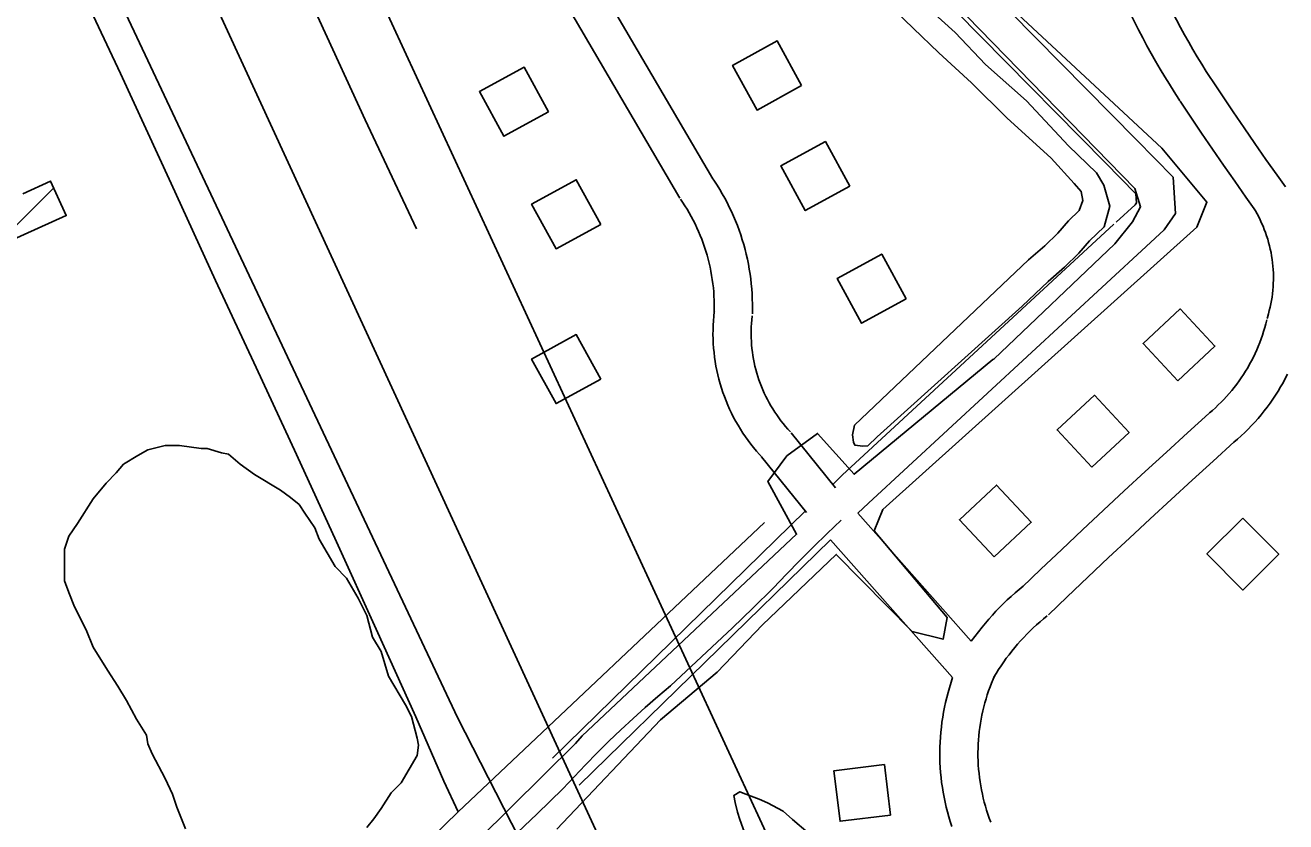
# Model space of a CAD drawing. Extents: x 3568792 to 3606828, y 529143 to 554785.
# Drawn here: x 3583744 to 3584735, y 536686 to 537312 of the extents above; entities that cross this region are included whole.
import ezdxf

# ---------------------------------------------------------------- set-up
doc = ezdxf.new("R2010")
doc.units = 0
for name, color, linetype in [('V-BLDG-OTLN', 7, 'Continuous'), ('V-LEVE-TOET', 7, 'Continuous'), ('V-ROAD-CNTR', 7, 'Continuous'), ('V-SITE-VEGE', 7, 'Continuous'), ('V-TOPO-SHOR', 7, 'Continuous'), ('V-UTIL-LINE', 7, 'Continuous')]:
    doc.layers.add(name, color=color, linetype=linetype)

msp = doc.modelspace()

# ---------------------------------------------------------------- linework, layer by layer
at = {"layer": 'V-BLDG-OTLN'}
msp.add_line((3583718.28, 537136.01), (3583766.03, 537183.75), dxfattribs=at)
for points in [[(3584354.25, 537264.11), (3584335.02, 537299.19), (3584299.94, 537279.96), (3584319.17, 537244.89)], [(3584155.13, 537243.57), (3584135.91, 537278.64), (3584100.83, 537259.42), (3584120.06, 537224.34)], [(3584392.17, 537185.1), (3584372.95, 537220.17), (3584337.87, 537200.95), (3584357.1, 537165.87)], [(3584196.22, 537155.07), (3584176.99, 537190.15), (3584141.92, 537170.92), (3584161.14, 537135.85)], [(3584436.42, 537096.6), (3584417.19, 537131.68), (3584382.12, 537112.45), (3584401.35, 537077.38)], [(3584650.05, 537032.13), (3584679.31, 537059.41), (3584652.04, 537088.67), (3584622.78, 537061.39)], [(3584196.22, 537033.39), (3584176.99, 537068.47), (3584141.92, 537049.24), (3584161.14, 537014.17)], [(3584582.45, 536964.24), (3584611.71, 536991.51), (3584584.44, 537020.77), (3584555.18, 536993.5)], [(3584505.54, 536893.65), (3584534.8, 536920.93), (3584507.53, 536950.19), (3584478.27, 536922.91)], [(3584701.27, 536924.26), (3584672.92, 536896.04), (3584701.15, 536867.7), (3584729.49, 536895.92)], [(3584424.24, 536690.77), (3584419.38, 536730.47), (3584379.68, 536725.62), (3584384.53, 536685.92)]]:
    msp.add_lwpolyline(points, close=True, dxfattribs=at)
msp.add_lwpolyline([(3583741.8, 537179.17), (3583763.64, 537189.03), (3583775.85, 537161.98), (3583709.5, 537132.04)], dxfattribs=at)
at = {"layer": 'V-LEVE-TOET'}
for points in [[(3583694.87, 538424.47), (3584390.01, 537423.72), (3584436.89, 537370.96), (3584436.87, 537370.91), (3584453.76, 537350.23), (3584616.18, 537183.18), (3584620.76, 537168.82), (3584614.49, 537156.92), (3584600.61, 537139.64), (3584505.32, 537049.23), (3584504.58, 537048.87), (3584395.53, 536958.61), (3584366.73, 536990.75), (3584342.73, 536973.03)], [(3584161.83, 536679.86), (3584243.26, 536765.62), (3584287.86, 536803.26), (3584323.44, 536840.45), (3584381.49, 536895.61), (3584441.06, 536835.04), (3584465.44, 536829.06), (3584468.76, 536846.18), (3584411.37, 536914.2), (3584418.1, 536931.02), (3584664.94, 537152.93), (3584672.96, 537172.43), (3584637.5, 537214.85), (3584468.1, 537372.52), (3584416.23, 537439.99), (3584251, 537671.1), (3584250.31, 537671.12), (3584165.36, 537787.78), (3584058.24, 537943.28), (3583946.04, 538106.26), (3583862.95, 538222.01)], [(3584342.73, 536973.03), (3584327.56, 536953.03), (3584350.26, 536911.49), (3584181.64, 536753.19), (3584176.33, 536747.08), (3584049.52, 536621.6), (3583900.5, 536478.89), (3583893.46, 536474.08), (3583700.09, 536286.4), (3583680.03, 536304.06), (3583638.53, 536326.04), (3583631.06, 536312.03), (3583628.47, 536289.31), (3583646.06, 536255.8), (3583644.01, 536247.11), (3583538.99, 536140.82), (3583345.44, 535951.04), (3583217.01, 535833.32), (3583109.07, 535734.49), (3582973.59, 535622.16), (3582951.1, 535608.51), (3582927.13, 535620.19)]]:
    msp.add_lwpolyline(points, dxfattribs=at)
at = {"layer": 'V-ROAD-CNTR'}
for points in [[(3583641.16, 538548.78), (3583940.32, 538110.66), (3584406.92, 537436.17), (3584419.28, 537422.57), (3584617.59, 537221.45)], [(3583609.62, 538541.76), (3583915.6, 538093.67), (3584383.38, 537417.47), (3584397.49, 537401.94), (3584592.89, 537203.76)], [(3584284.39, 537190.83), (3584041.99, 537604.21), (3583820.62, 538008.05)], [(3584258.51, 537175.65), (3584015.89, 537589.41), (3583794.16, 537993.9)], [(3584612.3, 537401.5), (3584614.48, 537395.1), (3584616.7, 537388.81), (3584619, 537382.55), (3584621.37, 537376.32), (3584623.81, 537370.11), (3584626.32, 537363.93), (3584628.91, 537357.78), (3584631.56, 537351.67), (3584634.29, 537345.58), (3584637.09, 537339.53), (3584639.96, 537333.51), (3584642.9, 537327.52), (3584645.91, 537321.57), (3584648.99, 537315.66), (3584652.14, 537309.78), (3584655.36, 537303.93), (3584658.64, 537298.13), (3584661.99, 537292.37), (3584665.41, 537286.64), (3584668.9, 537280.95), (3584672.45, 537275.31), (3584676.09, 537269.68), (3584676.84, 537268.54)], [(3584583.9, 537391.83), (3584586.14, 537385.27), (3584588.47, 537378.65), (3584590.89, 537372.06), (3584593.38, 537365.5), (3584595.95, 537358.97), (3584598.6, 537352.46), (3584601.32, 537345.99), (3584604.12, 537339.55), (3584606.99, 537333.15), (3584609.94, 537326.78), (3584612.96, 537320.44), (3584616.05, 537314.14), (3584619.22, 537307.88), (3584622.46, 537301.65), (3584625.78, 537295.46), (3584629.16, 537289.31), (3584632.62, 537283.2), (3584636.15, 537277.13), (3584639.75, 537271.11), (3584643.42, 537265.12), (3584647.16, 537259.18), (3584650.95, 537253.31), (3584651.76, 537252.08)], [(3584676.78, 537268.63), (3584685.19, 537256.02), (3584693.64, 537243.48), (3584702.16, 537231), (3584710.75, 537218.55), (3584719.4, 537206.15), (3584728.11, 537193.8), (3584734.68, 537184.58)], [(3584651.82, 537251.98), (3584660.27, 537239.31), (3584668.81, 537226.64), (3584677.42, 537214.02), (3584686.1, 537201.45), (3584694.84, 537188.92), (3584703.64, 537176.44), (3584710.25, 537167.18)], [(3584617.59, 537221.45), (3584646.38, 537192.25), (3584648.18, 537163.7), (3584639.43, 537150.78), (3584625.18, 537137.64)], [(3584592.89, 537203.76), (3584617.15, 537179.17), (3584617.6, 537172.04), (3584616.54, 537170.48), (3584601.63, 537156.73)], [(3584315.47, 537084.73), (3584315.55, 537088.51), (3584315.54, 537092.45), (3584315.45, 537096.4), (3584315.27, 537100.34), (3584315, 537104.28), (3584314.64, 537108.21), (3584314.2, 537112.13), (3584313.67, 537116.04), (3584313.06, 537119.94), (3584312.36, 537123.82), (3584311.57, 537127.69), (3584310.7, 537131.54), (3584309.74, 537135.37), (3584308.7, 537139.17), (3584307.57, 537142.95), (3584306.36, 537146.71), (3584305.07, 537150.44), (3584303.69, 537154.14), (3584302.24, 537157.81), (3584300.7, 537161.44), (3584299.08, 537165.04), (3584297.38, 537168.61), (3584295.61, 537172.13), (3584293.76, 537175.61), (3584291.83, 537179.06), (3584289.82, 537182.46), (3584287.74, 537185.81), (3584285.6, 537189.11), (3584283.85, 537191.68)], [(3584285.48, 537085.34), (3584285.55, 537088.79), (3584285.54, 537092.07), (3584285.47, 537095.35), (3584285.32, 537098.63), (3584285.09, 537101.9), (3584284.8, 537105.17), (3584284.43, 537108.44), (3584283.99, 537111.69), (3584283.48, 537114.93), (3584282.89, 537118.16), (3584282.24, 537121.38), (3584281.51, 537124.58), (3584280.72, 537127.76), (3584279.85, 537130.93), (3584278.91, 537134.08), (3584277.91, 537137.2), (3584276.83, 537140.3), (3584275.69, 537143.38), (3584274.48, 537146.43), (3584273.2, 537149.45), (3584271.85, 537152.45), (3584270.44, 537155.41), (3584268.96, 537158.34), (3584267.42, 537161.24), (3584265.82, 537164.1), (3584264.15, 537166.93), (3584262.42, 537169.72), (3584260.62, 537172.48), (3584259.04, 537174.8)], [(3584709.59, 537168.17), (3584711.08, 537165.68), (3584712.41, 537163.33), (3584713.68, 537160.93), (3584714.89, 537158.51), (3584716.03, 537156.06), (3584717.11, 537153.57), (3584718.13, 537151.07), (3584719.08, 537148.53), (3584719.96, 537145.97), (3584720.78, 537143.39), (3584721.53, 537140.79), (3584722.22, 537138.17), (3584722.83, 537135.54), (3584723.38, 537132.88), (3584723.86, 537130.22), (3584724.27, 537127.54), (3584724.61, 537124.86), (3584724.88, 537122.16), (3584725.08, 537119.46), (3584725.21, 537116.76), (3584725.27, 537114.05), (3584725.26, 537111.35), (3584725.18, 537108.64), (3584725.04, 537105.94), (3584724.82, 537103.24), (3584724.53, 537100.55), (3584724.17, 537097.86), (3584723.75, 537095.19), (3584723.25, 537092.53), (3584722.69, 537089.88), (3584722.05, 537087.25), (3584721.35, 537084.63), (3584720.57, 537081.98), (3584720.29, 537081.08)], [(3584599.88, 537155.12), (3584386.05, 536957.83), (3584378.65, 536950.61)], [(3584625.18, 537137.64), (3584406.7, 536936.07), (3584398.56, 536928.12)], [(3584323.37, 536971.67), (3584321.08, 536974.15), (3584318.72, 536976.83), (3584316.44, 536979.57), (3584314.22, 536982.38), (3584312.08, 536985.23), (3584310, 536988.13), (3584308, 536991.09), (3584306.08, 536994.09), (3584304.23, 536997.15), (3584302.45, 537000.25), (3584300.76, 537003.39), (3584299.14, 537006.57), (3584297.61, 537009.8), (3584296.16, 537013.06), (3584294.79, 537016.35), (3584293.5, 537019.68), (3584292.29, 537023.04), (3584291.17, 537026.43), (3584290.14, 537029.85), (3584289.19, 537033.29), (3584288.32, 537036.75), (3584287.55, 537040.24), (3584286.86, 537043.74), (3584286.26, 537047.26), (3584285.75, 537050.79), (3584285.33, 537054.34), (3584284.99, 537057.89), (3584284.75, 537061.45), (3584284.59, 537065.02), (3584284.52, 537068.59), (3584284.55, 537072.16), (3584284.66, 537075.73), (3584284.86, 537079.29), (3584285.15, 537082.85), (3584285.52, 537086.32), (3584285.59, 537086.85)], [(3584345.42, 536992), (3584343.39, 536994.21), (3584341.53, 536996.33), (3584339.72, 536998.5), (3584337.97, 537000.7), (3584336.28, 537002.96), (3584334.64, 537005.25), (3584333.06, 537007.59), (3584331.54, 537009.96), (3584330.08, 537012.37), (3584328.68, 537014.82), (3584327.34, 537017.3), (3584326.07, 537019.81), (3584324.86, 537022.35), (3584323.71, 537024.93), (3584322.63, 537027.53), (3584321.61, 537030.16), (3584320.66, 537032.81), (3584319.77, 537035.49), (3584318.96, 537038.19), (3584318.21, 537040.9), (3584317.53, 537043.64), (3584316.91, 537046.39), (3584316.37, 537049.16), (3584315.9, 537051.93), (3584315.49, 537054.72), (3584315.16, 537057.52), (3584314.9, 537060.33), (3584314.7, 537063.14), (3584314.58, 537065.95), (3584314.53, 537068.77), (3584314.54, 537071.59), (3584314.63, 537074.41), (3584314.79, 537077.22), (3584315.02, 537080.03), (3584315.33, 537082.91), (3584315.37, 537083.21)], [(3584720.02, 537080.15), (3584719.24, 537076.95), (3584718.43, 537073.94), (3584717.55, 537070.94), (3584716.6, 537067.97), (3584715.58, 537065.02), (3584714.49, 537062.1), (3584713.34, 537059.2), (3584712.12, 537056.33), (3584710.83, 537053.48), (3584709.48, 537050.67), (3584708.06, 537047.89), (3584706.58, 537045.14), (3584705.04, 537042.43), (3584703.44, 537039.75), (3584701.77, 537037.12), (3584700.04, 537034.52), (3584698.26, 537031.96), (3584696.41, 537029.44), (3584694.51, 537026.97), (3584692.55, 537024.54), (3584690.54, 537022.16), (3584688.47, 537019.82), (3584686.35, 537017.53), (3584684.17, 537015.3), (3584681.95, 537013.11), (3584679.67, 537010.97), (3584677.35, 537008.89), (3584674.91, 537006.81), (3584674.81, 537006.73)], [(3584736.37, 537037.37), (3584734.64, 537033.97), (3584732.83, 537030.61), (3584730.95, 537027.3), (3584728.99, 537024.03), (3584726.95, 537020.8), (3584724.84, 537017.63), (3584722.66, 537014.5), (3584720.4, 537011.43), (3584718.08, 537008.4), (3584715.69, 537005.44), (3584713.23, 537002.53), (3584710.7, 536999.67), (3584708.1, 536996.87), (3584705.45, 536994.14), (3584702.73, 536991.47), (3584699.95, 536988.86), (3584697.11, 536986.32), (3584694.27, 536983.89), (3584694.04, 536983.7)], [(3584674.37, 537006.34), (3584657.71, 536991.29), (3584641.09, 536976.15), (3584624.52, 536960.96), (3584608, 536945.71), (3584591.54, 536930.4), (3584575.14, 536915.03), (3584558.78, 536899.6), (3584542.49, 536884.11), (3584527.58, 536869.85)], [(3584380.86, 536948.11), (3584380.86, 536948.11), (3584346.07, 536991.25)], [(3584694.49, 536984.09), (3584677.87, 536969.07), (3584661.32, 536954), (3584644.83, 536938.88), (3584628.39, 536923.7), (3584612.01, 536908.47), (3584595.68, 536893.17), (3584579.41, 536877.82), (3584563.19, 536862.4), (3584548.32, 536848.17)], [(3584357.94, 536928.74), (3584357.94, 536928.74), (3584322.72, 536972.42)], [(3584125.84, 536672.42), (3584146.22, 536691.86), (3584166.46, 536711.44), (3584175.3, 536720.99), (3584184.29, 536730.41), (3584193.42, 536739.69), (3584202.69, 536748.83), (3584212.09, 536757.83), (3584221.63, 536766.69), (3584231.3, 536775.4), (3584241.09, 536783.97), (3584251.02, 536792.38), (3584267.44, 536807.47), (3584283.73, 536822.7), (3584299.89, 536838.06), (3584315.92, 536853.55), (3584331.82, 536869.17), (3584342.27, 536880.12), (3584352.85, 536890.94), (3584363.55, 536901.64), (3584374.37, 536912.21), (3584385.32, 536922.65)], [(3584357.15, 536929.64), (3584158.37, 536735.68)], [(3584487.6, 536827.54), (3584398.56, 536928.12)], [(3584377.06, 536907.15), (3584179.32, 536714.21)], [(3584472.87, 536798.93), (3584377.06, 536907.15)], [(3584528.53, 536870.68), (3584525.39, 536868.15), (3584522.2, 536865.46), (3584519.05, 536862.7), (3584515.97, 536859.88), (3584512.95, 536856.99), (3584509.98, 536854.04), (3584507.08, 536851.04), (3584504.24, 536847.97), (3584501.47, 536844.84), (3584498.76, 536841.66), (3584496.11, 536838.42), (3584487.6, 536827.54)], [(3584547.37, 536847.34), (3584544.48, 536845.01), (3584541.76, 536842.71), (3584539.08, 536840.37), (3584536.46, 536837.96), (3584533.88, 536835.5), (3584531.36, 536832.99), (3584528.89, 536830.43), (3584526.47, 536827.82), (3584524.11, 536825.16), (3584521.8, 536822.45), (3584519.55, 536819.69), (3584517.35, 536816.88), (3584515.22, 536814.04), (3584513.14, 536811.14), (3584511.12, 536808.21), (3584509.17, 536805.23), (3584507.27, 536802.22), (3584505.41, 536799.12), (3584505.33, 536798.97)], [(3584472.34, 536681.92), (3584471.12, 536685.68), (3584469.98, 536689.46), (3584468.92, 536693.27), (3584467.95, 536697.1), (3584467.06, 536700.95), (3584466.26, 536704.82), (3584465.54, 536708.71), (3584464.91, 536712.62), (3584464.36, 536716.53), (3584463.91, 536720.46), (3584463.54, 536724.39), (3584463.25, 536728.34), (3584463.05, 536732.28), (3584462.94, 536736.24), (3584462.92, 536740.19), (3584462.99, 536744.14), (3584463.14, 536748.09), (3584463.38, 536752.04), (3584463.71, 536755.98), (3584464.12, 536759.91), (3584464.62, 536763.83), (3584465.21, 536767.74), (3584465.88, 536771.63), (3584466.64, 536775.52), (3584467.48, 536779.38), (3584468.41, 536783.22), (3584469.43, 536787.04), (3584472.87, 536798.93)], [(3584503.01, 536685.34), (3584501.85, 536688.42), (3584500.76, 536691.52), (3584499.74, 536694.65), (3584498.79, 536697.8), (3584497.91, 536700.97), (3584497.11, 536704.16), (3584496.37, 536707.37), (3584495.7, 536710.59), (3584495.1, 536713.82), (3584494.58, 536717.08), (3584494.12, 536720.34), (3584493.74, 536723.6), (3584493.43, 536726.88), (3584493.2, 536730.16), (3584493.03, 536733.45), (3584492.94, 536736.74), (3584492.92, 536740.03), (3584492.98, 536743.32), (3584493.1, 536746.6), (3584493.3, 536749.89), (3584493.58, 536753.17), (3584493.92, 536756.44), (3584494.34, 536759.7), (3584494.82, 536762.96), (3584495.38, 536766.2), (3584496.02, 536769.43), (3584496.72, 536772.64), (3584497.49, 536775.84), (3584498.34, 536779.03), (3584499.25, 536782.19), (3584500.24, 536785.33), (3584501.29, 536788.44), (3584502.41, 536791.54), (3584503.6, 536794.61), (3584504.86, 536797.65), (3584506.1, 536800.49)]]:
    msp.add_lwpolyline(points, dxfattribs=at)
at = {"layer": 'V-SITE-VEGE'}
for points in [[(3583869.58, 536680.04), (3583862.79, 536697.03), (3583859.39, 536707.22), (3583853.73, 536719.67), (3583843.54, 536738.92), (3583840.15, 536746.85), (3583839.02, 536753.64), (3583831.09, 536766.1), (3583823.17, 536780.82), (3583816.38, 536792.14), (3583808.45, 536804.6), (3583797.13, 536822.71), (3583791.47, 536836.3), (3583782.42, 536854.42), (3583777.89, 536865.74), (3583774.49, 536874.8), (3583774.5, 536899.71), (3583777.9, 536909.9), (3583784.69, 536920.09), (3583797.15, 536939.33), (3583807.34, 536951.79), (3583815.27, 536959.71), (3583820.93, 536966.5), (3583832.25, 536973.3), (3583840.18, 536977.82), (3583853.76, 536981.22), (3583865.08, 536981.22), (3583882.07, 536978.95), (3583886.6, 536978.95), (3583897.92, 536975.55), (3583903.58, 536974.42), (3583912.64, 536966.49), (3583923.96, 536958.57), (3583944.34, 536946.11), (3583952.26, 536940.45), (3583959.06, 536934.78), (3583963.59, 536927.99), (3583971.51, 536916.67), (3583974.9, 536907.61), (3583987.35, 536886.09), (3583996.41, 536877.04), (3584005.47, 536861.19), (3584012.26, 536847.6), (3584016.79, 536830.61), (3584023.58, 536819.29), (3584029.24, 536800.04), (3584042.82, 536777.39), (3584047.35, 536768.34), (3584051.88, 536751.35), (3584053.01, 536745.69), (3584051.87, 536737.76), (3584039.42, 536716.25), (3584031.49, 536708.33), (3584023.56, 536695.88), (3584017.9, 536687.95), (3584012.24, 536681.16)], [(3584310.31, 536674.15), (3584305.61, 536687.38), (3584303.74, 536693.05), (3584301.86, 536700.61), (3584300.93, 536706.27), (3584305.65, 536709.1), (3584310.37, 536707.2), (3584320.75, 536703.41), (3584327.36, 536700.56), (3584339.62, 536693.93), (3584347.17, 536687.31), (3584359.43, 536676.9)]]:
    msp.add_lwpolyline(points, dxfattribs=at)
at = {"layer": 'V-TOPO-SHOR'}
for points in [[(3584051.35, 537151.66), (3584011.09, 537237.23), (3583975.11, 537315.37), (3583936.25, 537396.49), (3583887.98, 537501.83), (3583846.82, 537592.81), (3583809.44, 537674.41), (3583768.6, 537755.08), (3583740.22, 537817.88), (3583701.43, 537903.91), (3583670.75, 537975.58), (3583630.37, 538054.28), (3583597.67, 538123.04), (3583560.71, 538200.71), (3583534.09, 538251.7), (3583507.06, 538307.11), (3583486.14, 538347.21), (3583470.09, 538384.77), (3583452.18, 538428.26), (3583441.34, 538454.45)], [(3583893.37, 537110.93), (3583858.35, 537187.08), (3583818.59, 537273.63), (3583771.23, 537374.53), (3583726.27, 537472.94), (3583678.4, 537572.86), (3583632.98, 537672.75), (3583585.14, 537774.64), (3583539.13, 537868.65), (3583495.6, 537964.09), (3583450.05, 538056.13), (3583420.62, 538115.02), (3583374.23, 538186.46), (3583361.41, 538212.2), (3583348.6, 538238.42), (3583334.29, 538262.21), (3583289.22, 538311.24)], [(3584527.64, 537090.81), (3584548.05, 537110.15), (3584560.87, 537121.39), (3584572.36, 537132.49), (3584580.76, 537142.16), (3584592.17, 537153.19), (3584596.71, 537169.29), (3584591.96, 537185.76), (3584586.05, 537195.66), (3584564.19, 537216.74), (3584530.99, 537252.21), (3584498.93, 537280.59), (3584474.92, 537305.81), (3584437.23, 537340.07)], [(3584511.91, 537107.41), (3584532.64, 537127.06), (3584545.38, 537138.22), (3584555.75, 537148.24), (3584564.15, 537157.91), (3584572.52, 537166.01), (3584575.4, 537173.8), (3584573.95, 537180.89), (3584568.57, 537187.25), (3584550.47, 537207.17), (3584515.7, 537238.75), (3584487.92, 537266.28), (3584462.03, 537289.86), (3584421.89, 537328.59)], [(3583893.37, 537110.93), (3583925.3, 537042.58), (3583957, 536974.13), (3583988.46, 536905.57), (3584019.7, 536836.91), (3584050.7, 536768.14), (3584072.77, 536717.58), (3584084.16, 536693.26)], [(3584511.91, 537107.41), (3584395.76, 536997.14), (3584394.18, 536989.7), (3584394.95, 536983.82), (3584396.13, 536981.47), (3584402.39, 536980.67), (3584406.31, 536981.06), (3584413.77, 536988.1), (3584527.64, 537090.81)], [(3584325.11, 536920.87), (3584084.16, 536693.26), (3583874.64, 536489.19), (3583804.4, 536419.58), (3583734.95, 536357.42), (3583692.19, 536323.41)]]:
    msp.add_lwpolyline(points, dxfattribs=at)
at = {"layer": 'V-UTIL-LINE'}
for points in [[(3576104.46, 549614.54), (3575980.62, 549380.7), (3575975.63, 549330.04), (3575795.67, 548982.23), (3575847.04, 548939.28), (3577996.32, 547114.27), (3577969.61, 547146.54), (3578424.4, 546757.64), (3580608.21, 544894.2), (3580586.22, 544823.94), (3580566.44, 544763.82), (3580835.96, 544259.36), (3581735.41, 542392.72), (3581735.41, 542392.05), (3583243.88, 539198.56), (3583455.72, 538592.3), (3583631.01, 538180.39), (3585262.89, 534650.95)], [(3585128.28, 534649.82), (3583719.58, 537704.21), (3582542.5, 540395.46), (3580772.23, 544169.55), (3580472.69, 544757.34), (3580549.24, 544846.05), (3580609.07, 544913.13), (3580567.39, 544989.09), (3578476.09, 546727.52), (3578101.46, 547060.86), (3578033.77, 547070.02), (3577965.68, 547126.36), (3576392.6, 548421.7), (3576369.9, 548541.53), (3575884.16, 548880.27), (3575580.12, 549146.93), (3575181.36, 549483.57), (3575183.42, 549530.06)], [(3580613.68, 544136.94), (3580964.77, 543407.44), (3581516.1, 542211.05), (3581921.29, 541354.15), (3582238.88, 540665.28), (3582616.19, 539900.98), (3582941.53, 539167.71), (3583265.6, 538481.9), (3583288.67, 538443.23), (3583363.89, 538253.57), (3583745.11, 537485.18), (3584083.53, 536767.44), (3584210.79, 536519), (3584467.59, 535947.4)]]:
    msp.add_lwpolyline(points, dxfattribs=at)

doc.saveas('drawing.dxf')
